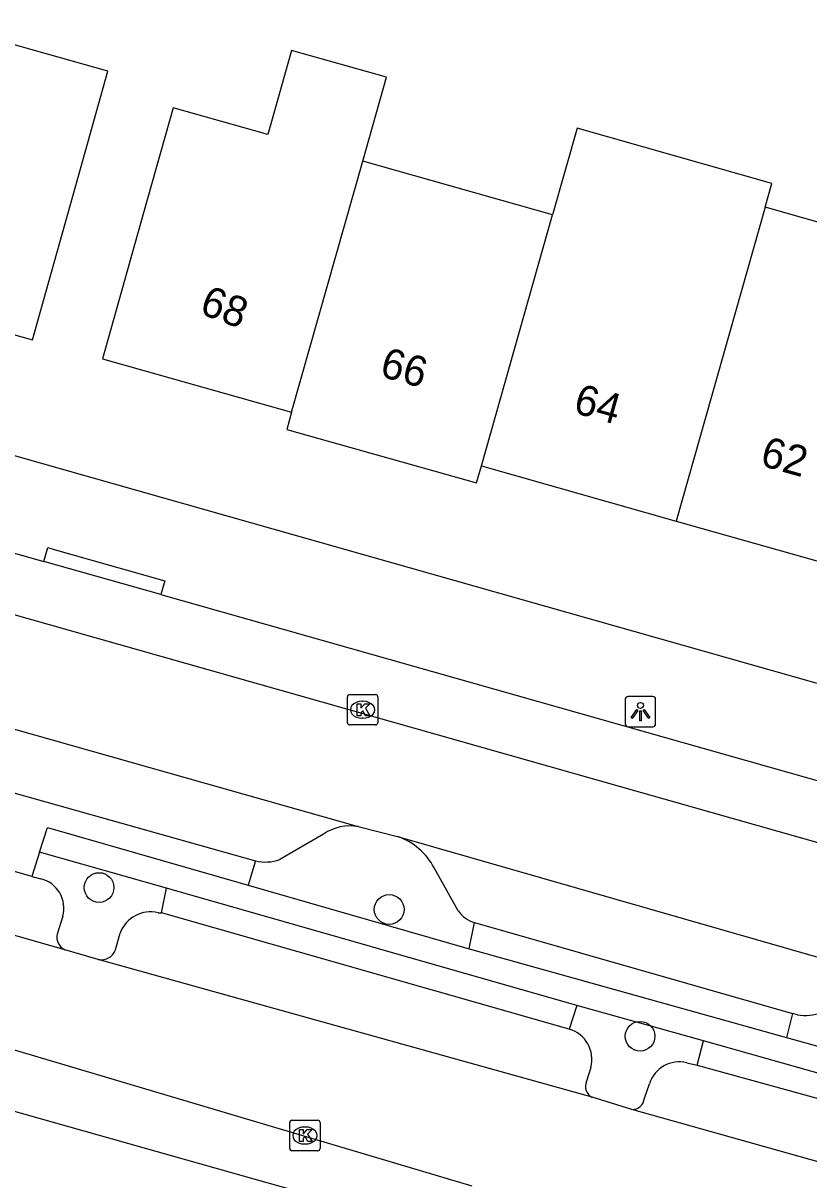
# Model space of a CAD drawing. Extents: x 158087 to 159494, y 382905 to 383981.
# Drawn here: x 158764.94 to 158790.81, y 383306.71 to 383344.8 of the extents above; entities that cross this region are included whole.
import ezdxf

# ---------------------------------------------------------------- set-up
doc = ezdxf.new("R2010")
doc.units = 0
for name, color, linetype in [('IMGEO_Boom', 7, 'Continuous'), ('IMGEO_Haag', 7, 'Continuous'), ('IMGEO_Kolk', 7, 'Continuous'), ('IMGEO_Lichtpunt', 7, 'Continuous'), ('IMGEO_Pand', 7, 'Continuous'), ('IMGEO_Pand_nummerreeks', 7, 'Continuous'), ('IMGEO_Parkeervlak_open', 7, 'Continuous'), ('IMGEO_Rijbaan_lokaal_gesloten', 7, 'Continuous'), ('IMGEO_Voetpad_open', 7, 'Continuous')]:
    doc.layers.add(name, color=color, linetype=linetype)

msp = doc.modelspace()

# ---------------------------------------------------------------- linework, layer by layer
at = {"layer": 'IMGEO_Boom'}
for centre in [(158767.441, 383316.338), (158776.995, 383315.615), (158785.255, 383311.439)]:
    msp.add_circle(centre, 0.489, dxfattribs=at)
at = {"layer": 'IMGEO_Haag'}
for points in [[(158769.661, 383316.312), (158765.483, 383317.503)], [(158772.35, 383316.418), (158779.624, 383314.324)], [(158787.34, 383311.291), (158783.176, 383312.458)], [(158790.076, 383311.403), (158795.326, 383309.936)]]:
    msp.add_lwpolyline(points, dxfattribs=at)
at = {"layer": 'IMGEO_Kolk'}
for p, q in [((158775.618, 383321.765), (158775.618, 383322.617)), ((158775.693, 383322.691), (158776.545, 383322.691)), ((158776.619, 383322.617), (158776.619, 383321.765)), ((158776.106, 383322.471), (158776.131, 383322.471)), ((158776.129, 383321.911), (158776.104, 383321.911)), ((158776.545, 383321.691), (158775.693, 383321.691)), ((158773.719, 383307.747), (158773.719, 383308.599)), ((158773.794, 383308.673), (158774.646, 383308.673)), ((158774.207, 383308.453), (158774.232, 383308.453)), ((158774.72, 383308.599), (158774.72, 383307.747)), ((158774.23, 383307.893), (158774.205, 383307.893)), ((158774.646, 383307.673), (158773.794, 383307.673))]:
    msp.add_line(p, q, dxfattribs=at)
for points in [[(158775.618, 383321.765), (158775.618, 383322.617)], [(158775.693, 383322.691), (158776.545, 383322.691)], [(158776.619, 383322.617), (158776.619, 383321.765)], [(158775.939, 383322.391), (158776.062, 383322.391), (158776.062, 383322.24), (158776.192, 383322.391), (158776.356, 383322.391), (158776.21, 383322.24), (158776.363, 383321.991), (158776.211, 383321.991), (158776.126, 383322.155), (158776.062, 383322.088), (158776.062, 383321.991), (158775.939, 383321.991), (158775.939, 383322.391)], [(158776.545, 383321.691), (158775.693, 383321.691)], [(158773.719, 383307.747), (158773.719, 383308.599)], [(158773.794, 383308.673), (158774.646, 383308.673)], [(158774.72, 383308.599), (158774.72, 383307.747)], [(158774.04, 383308.373), (158774.163, 383308.373), (158774.163, 383308.222), (158774.293, 383308.373), (158774.457, 383308.373), (158774.311, 383308.222), (158774.464, 383307.973), (158774.312, 383307.973), (158774.227, 383308.137), (158774.163, 383308.07), (158774.163, 383307.973), (158774.04, 383307.973), (158774.04, 383308.373)], [(158774.646, 383307.673), (158773.794, 383307.673)]]:
    msp.add_lwpolyline(points, dxfattribs=at)
for centre, start, end in [((158775.695, 383322.615), 91.552, 178.448), ((158775.695, 383322.615), 91.552, 178.448), ((158776.543, 383322.615), 1.552, 88.448), ((158776.543, 383322.615), 1.552, 88.448), ((158775.695, 383321.767), 181.552, 268.448), ((158775.695, 383321.767), 181.552, 268.448), ((158776.543, 383321.767), 271.552, 358.448), ((158776.543, 383321.767), 271.552, 358.448), ((158773.796, 383308.597), 91.552, 178.448), ((158773.796, 383308.597), 91.552, 178.448), ((158774.644, 383308.597), 1.552, 88.448), ((158774.644, 383308.597), 1.552, 88.448), ((158773.796, 383307.749), 181.552, 268.448), ((158773.796, 383307.749), 181.552, 268.448), ((158774.644, 383307.749), 271.552, 358.448), ((158774.644, 383307.749), 271.552, 358.448)]:
    msp.add_arc(centre, 0.0765, start, end, dxfattribs=at)
for centre, major_axis, ratio, start_param, end_param in [((158776.105, 383322.191), (-0.387, 0.002), 0.722429, 4.712389, 7.853982), ((158776.13, 383322.191), (-0.39, 0.002), 0.717154, 1.570796, 4.712389), ((158774.206, 383308.173), (-0.387, 0.002), 0.722429, 4.712389, 7.853982), ((158774.231, 383308.173), (-0.39, 0.002), 0.717154, 1.570796, 4.712389)]:
    msp.add_ellipse(centre, major_axis=major_axis, ratio=ratio, start_param=start_param, end_param=end_param, dxfattribs=at)
at = {"layer": 'IMGEO_Lichtpunt'}
for p, q in [((158785.673, 383322.63), (158784.865, 383322.63)), ((158785.673, 383322.63), (158784.865, 383322.63)), ((158784.771, 383322.535), (158784.771, 383321.728)), ((158784.771, 383322.535), (158784.771, 383321.728)), ((158785.767, 383321.728), (158785.767, 383322.535)), ((158785.767, 383321.728), (158785.767, 383322.535)), ((158784.865, 383321.634), (158785.673, 383321.634)), ((158784.865, 383321.634), (158785.673, 383321.634))]:
    msp.add_line(p, q, dxfattribs=at)
for points in [[(158785.145, 383322.199), (158785.184, 383322.171), (158784.996, 383321.909), (158784.958, 383321.936), (158785.145, 383322.199)], [(158785.357, 383322.171), (158785.395, 383322.198), (158785.582, 383321.936), (158785.543, 383321.908), (158785.357, 383322.171)], [(158785.247, 383322.151), (158785.294, 383322.151), (158785.294, 383321.829), (158785.247, 383321.829), (158785.247, 383322.151)]]:
    msp.add_lwpolyline(points, dxfattribs=at)
msp.add_circle((158785.27, 383322.333), 0.0994, dxfattribs=at)
for centre, start, end in [((158784.865, 383322.535), 90, 180), ((158784.865, 383322.535), 90, 180), ((158785.673, 383322.535), 0, 90), ((158785.673, 383322.535), 0, 90), ((158784.865, 383321.728), 180, 270), ((158784.865, 383321.728), 180, 270), ((158785.673, 383321.728), 270, 0), ((158785.673, 383321.728), 270, 360)]:
    msp.add_arc(centre, 0.0946, start, end, dxfattribs=at)
at = {"layer": 'IMGEO_Pand'}
for points in [[(158759.623, 383335.949), (158765.246, 383334.367), (158766.601, 383339.181), (158767.736, 383343.218), (158762.113, 383344.8)], [(158776.125, 383340.252), (158776.91, 383343.021), (158773.783, 383343.901), (158773.003, 383341.131), (158769.881, 383342.009), (158768.91, 383338.558), (158767.556, 383333.744), (158773.784, 383331.992)], [(158789.371, 383338.737), (158789.594, 383339.523), (158783.184, 383341.341), (158782.376, 383338.493)], [(158773.784, 383331.992), (158776.125, 383340.252)], [(158782.376, 383338.493), (158776.125, 383340.252)], [(158789.371, 383338.737), (158786.442, 383328.399)], [(158786.442, 383328.399), (158792.358, 383326.73), (158793.716, 383331.543), (158794.417, 383334.026), (158795.275, 383337.065), (158789.371, 383338.737)], [(158780.03, 383330.222), (158782.376, 383338.493)], [(158773.784, 383331.992), (158773.622, 383331.416), (158779.87, 383329.658), (158780.03, 383330.222)], [(158780.03, 383330.222), (158786.442, 383328.399)]]:
    msp.add_lwpolyline(points, dxfattribs=at)
at = {"layer": 'IMGEO_Parkeervlak_open'}
for points in [[(158774.834, 383318.1), (158773.391, 383317.258)], [(158779.269, 383315.573), (158778.476, 383316.983)], [(158765.226, 383316.701), (158765.527, 383316.624)], [(158766.254, 383315.396), (158766.068, 383314.803)], [(158769.388, 383315.509), (158769.496, 383315.501)], [(158767.994, 383314.334), (158768.136, 383314.838)], [(158790.44, 383312.149), (158790.27, 383312.192)], [(158783.634, 383310.412), (158783.49, 383309.957)], [(158786.797, 383310.565), (158787.14, 383310.487)], [(158785.398, 383309.398), (158785.57, 383309.873)]]:
    msp.add_lwpolyline(points, dxfattribs=at)
for centre, radius, start, end in [((158775.719, 383316.766), 1.601, 80.7332, 123.559), ((158776.58, 383315.993), 2.139, 27.571, 71.203), ((158772.924, 383318.568), 1.391, 256.1044, 289.6132), ((158765.28, 383315.649), 1.006, 345.4578, 75.7949), ((158769.141, 383314.467), 1.071, 76.655, 159.7225), ((158780.041, 383316.076), 0.922, 213.096, 255.4688), ((158766.494, 383314.693), 0.44, 165.4982, 246.2838), ((158767.522, 383314.443), 0.484, 256.467, 347.0317), ((158790.698, 383313.669), 1.542, 260.3522, 290.4129), ((158782.621, 383310.677), 1.047, 345.3618, 73.2377), ((158786.542, 383309.584), 1.014, 75.4263, 163.4177), ((158783.878, 383309.799), 0.419, 157.8715, 241.7801), ((158784.994, 383309.435), 0.406, 268.6443, 354.7772)]:
    msp.add_arc(centre, radius, start, end, dxfattribs=at)
at = {"layer": 'IMGEO_Rijbaan_lokaal_gesloten'}
for points in [[(158944.658, 383274.49), (158890.262, 383289.69), (158765.072, 383325.196), (158741.506, 383331.88)], [(158759.428, 383323.022), (158764.06, 383321.713), (158775.977, 383318.346)], [(158766.317, 383314.29), (158762.241, 383315.454), (158750.014, 383318.947)], [(158737.61, 383318.703), (158761.239, 383312.007), (158779.722, 383306.519)], [(158775.977, 383318.346), (158777.269, 383318.018)], [(158777.269, 383318.018), (158793.787, 383313.278)], [(158767.409, 383313.972), (158766.317, 383314.29)], [(158783.68, 383309.43), (158767.409, 383313.972)], [(158784.984, 383309.029), (158783.68, 383309.43)], [(158801.245, 383304.458), (158784.984, 383309.029)]]:
    msp.add_lwpolyline(points, dxfattribs=at)
at = {"layer": 'IMGEO_Voetpad_open'}
for points in [[(158829.102, 383312.279), (158766.48, 383330.042), (158741.709, 383337.068)], [(158742.912, 383332.164), (158744.303, 383332.843), (158744.994, 383332.925), (158765.619, 383327.078)], [(158765.619, 383327.078), (158765.751, 383327.533), (158765.966, 383327.472), (158769.605, 383326.437), (158769.481, 383325.984)], [(158769.481, 383325.984), (158765.619, 383327.078)], [(158769.481, 383325.984), (158890.831, 383291.584), (158942.057, 383277.301)], [(158765.226, 383316.701), (158762.803, 383317.391), (158752.049, 383320.455)], [(158761.98, 383320.196), (158763.495, 383319.77), (158772.59, 383317.218)], [(158765.483, 383317.503), (158765.743, 383318.317), (158772.35, 383316.418)], [(158765.483, 383317.503), (158765.226, 383316.701)], [(158772.59, 383317.218), (158772.35, 383316.418)], [(158769.496, 383315.501), (158769.661, 383316.312)], [(158783.176, 383312.458), (158769.661, 383316.312)], [(158782.923, 383311.679), (158769.496, 383315.501)], [(158779.624, 383314.324), (158779.81, 383315.184)], [(158779.81, 383315.184), (158790.27, 383312.192)], [(158779.624, 383314.324), (158790.076, 383311.403)], [(158783.176, 383312.458), (158782.923, 383311.679)], [(158790.27, 383312.192), (158790.076, 383311.403)], [(158776.574, 383305.607), (158772.705, 383306.69), (158760.681, 383310.087), (158754.382, 383311.869)], [(158787.14, 383310.487), (158787.34, 383311.291)], [(158795.326, 383309.936), (158795.073, 383309.11), (158787.34, 383311.291)], [(158787.14, 383310.487), (158800.162, 383306.899)]]:
    msp.add_lwpolyline(points, dxfattribs=at)

# ---------------------------------------------------------------- texts
at = {"layer": 'IMGEO_Pand_nummerreeks'}
for s, rotation, p in [('68', 339.4423, (158770.709, 383335.252)), ('66', 344.2838, (158776.646, 383333.183)), ('64', 344.243, (158783.019, 383331.983)), ('62', 344.243, (158789.168, 383330.248))]:
    msp.add_text(s, height=1, rotation=rotation, dxfattribs=at).set_placement(p)

doc.saveas('drawing.dxf')
